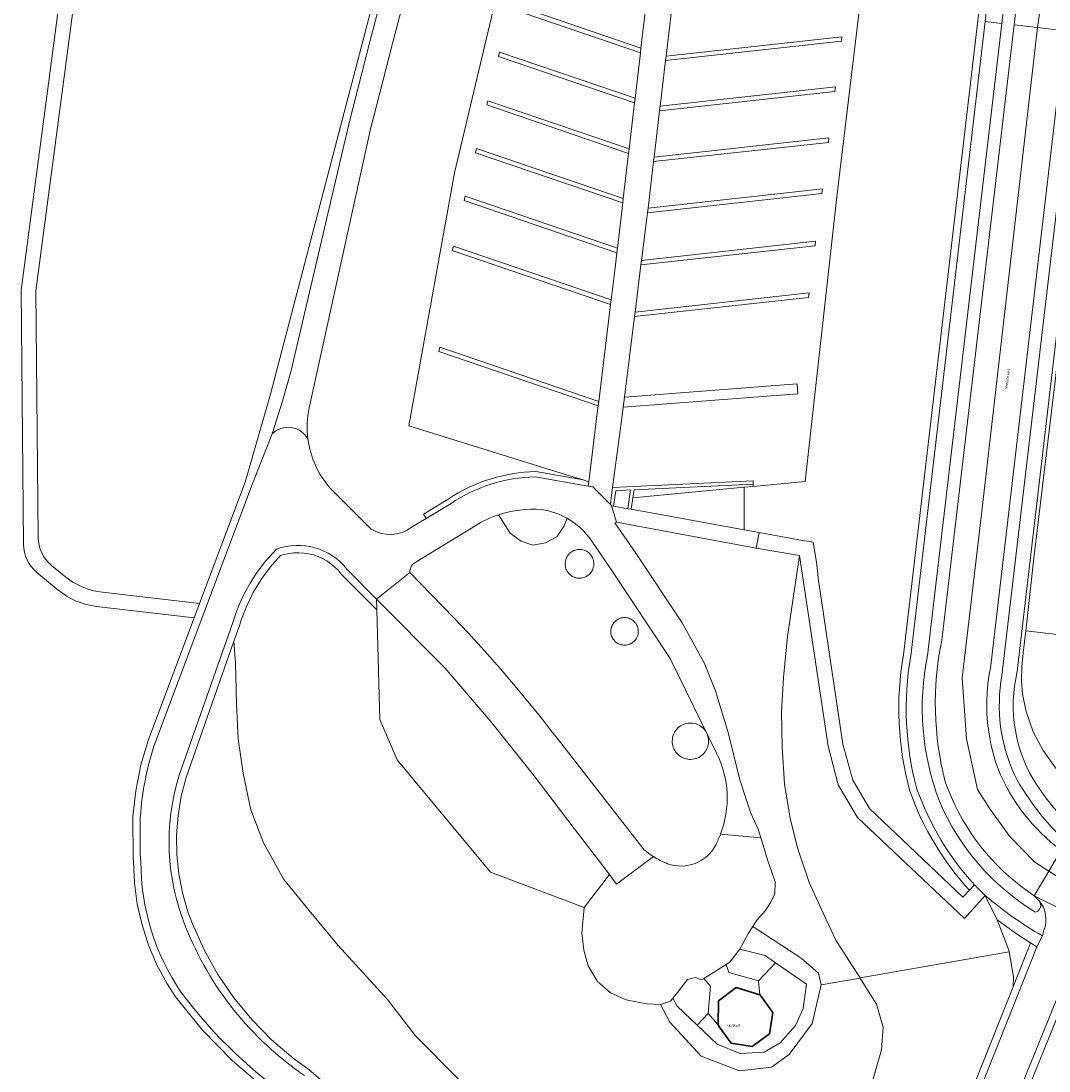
# Model space of a CAD drawing. Header units: metres. Extents: x 197700 to 204338, y 317132 to 325229.
# Tile 472 of 656: x 201984 to 202123, y 319051 to 319194. Entities that reach past the tile are written whole.
import ezdxf
from ezdxf.enums import TextEntityAlignment as Align

# ---------------------------------------------------------------- set-up
doc = ezdxf.new("R2010")
doc.units = ezdxf.units.M
for name, color, linetype, lineweight in [('B-WE-GR-BEPLANTING_CULTUUR_BOSPLANTSOEN-GV', 90, 'Continuous', 18), ('B-WE-GR-BEPLANTING_CULTUUR_HEESTERS-GV', 90, 'Continuous', 18), ('B-WE-GR-BEPLANTING_CULTUUR_VASTE PLANTENVAK-GV', 90, 'Continuous', 18), ('B-WE-GR-BOS_LOOF-GV', 40, 'Continuous', 13), ('B-WE-IE-TERREINAFSCHEIDING_KUNSTMATIG_HEKWERK-G', 20, 'IE-TERREINAFSCHEIDING-KUNSTMATIG', 18), ('B-WE-OG-BEBOUWING-GV', 7, 'Continuous', 35), ('B-WE-OG-BEBOUWING-T18', 10, 'Continuous', 18), ('B-WE-OG-TERREIN_CULTUURSCHEIDING-GV', 7, 'Continuous', 18), ('B-WE-OG-TERREIN_ERF-GV', 7, 'Continuous', 18), ('B-WE-OG-TOPOGRAFIE-T18', 10, 'Continuous', 18), ('B-WE-VH-ONVERHARD-GV', 252, 'Continuous', 18), ('B-WE-VH-VERHARDING_ASFALT-GV', 252, 'Continuous', 18), ('B-WE-VH-VERHARDING_FUNDERING_ZAND-GV', 7, 'Continuous', 18), ('B-WE-VH-VERHARDING_GESLOTEN-GV', 252, 'Continuous', 18), ('B-WE-VH-VERHARDING_HALFVERHARDING_GRIND-GV', 252, 'Continuous', 18), ('B-WE-VH-VERHARDING_OPEN-GV', 252, 'Continuous', 18), ('B-WE-VH-VERHARDING_TEGEL-GV', 252, 'Continuous', 18)]:
    doc.layers.add(name, color=color, linetype=linetype, lineweight=lineweight)
doc.styles.add('NLCS-ISO-M200-T18', font='NLCS-ISO.ttf', dxfattribs={"height": 0.36})
doc.linetypes.add('IE-TERREINAFSCHEIDING-KUNSTMATIG', pattern='A,4,[82,NLCS.SHX,S=0.75,R=90,X=0,Y=0],4,-2', length=10)

msp = doc.modelspace()

# ---------------------------------------------------------------- linework, layer by layer
at = {"layer": 'B-WE-GR-BEPLANTING_CULTUUR_BOSPLANTSOEN-GV'}
msp.add_lwpolyline([(202117.847, 319067.324), (202117.813, 319067.519), (202116.215, 319071.624), (202114.618, 319074.954), (202111.791, 319071.835), (202097.304, 319085.549), (202094.664, 319089.945), (202093.308, 319095.2), (202089.398, 319121.106), (202087.79, 319110.089), (202087.233, 319104.543), (202086.96, 319099.804), (202087.087, 319095.057), (202087.364, 319090.104), (202088.157, 319085.402), (202089.202, 319081.269), (202090.744, 319076.712), (202092.698, 319072.382), (202094.347, 319068.875), (202096.503, 319065.506), (202097.628, 319063.754)], close=True, dxfattribs=at)
at = {"layer": 'B-WE-GR-BEPLANTING_CULTUUR_HEESTERS-GV'}
for points in [[(202040.632, 319149.359), (202040.492, 319148.772), (202062.101, 319141.394), (202062.176, 319142.004)], [(202065.658, 319142.592), (202065.485, 319141.22), (202089.192, 319143.026), (202089.089, 319144.377)], [(202063.761, 319127.984), (202063.902, 319127.841), (202064.196, 319127.788), (202064.494, 319129.882), (202066.505, 319129.978), (202066.132, 319127.438), (202066.583, 319127.356), (202066.811, 319128.911), (202066.971, 319130), (202083.136, 319130.771), (202083.136, 319131.233), (202064.067, 319130.325), (202063.88, 319128.892)], [(202061.526, 319119.955), (202061.518, 319120.129), (202061.495, 319120.302), (202061.456, 319120.472), (202061.402, 319120.638), (202061.334, 319120.798), (202061.252, 319120.952), (202061.156, 319121.097), (202061.048, 319121.234), (202060.927, 319121.36), (202060.796, 319121.475), (202060.656, 319121.578), (202060.506, 319121.668), (202060.35, 319121.744), (202060.187, 319121.806), (202060.019, 319121.854), (202059.847, 319121.885), (202059.674, 319121.902), (202059.5, 319121.903), (202059.326, 319121.888), (202059.154, 319121.858), (202058.986, 319121.813), (202058.822, 319121.753), (202058.665, 319121.678), (202058.514, 319121.59), (202058.373, 319121.488), (202058.24, 319121.375), (202058.119, 319121.25), (202058.009, 319121.114), (202057.912, 319120.97), (202057.828, 319120.817), (202057.758, 319120.657), (202057.702, 319120.492), (202057.662, 319120.323), (202057.636, 319120.15), (202057.627, 319119.976), (202057.633, 319119.802), (202057.654, 319119.629), (202057.691, 319119.458), (202057.743, 319119.292), (202057.809, 319119.131), (202057.89, 319118.976), (202057.984, 319118.83), (202058.091, 319118.692), (202058.21, 319118.564), (202058.34, 319118.448), (202058.479, 319118.343), (202058.628, 319118.252), (202058.783, 319118.174), (202058.946, 319118.11), (202059.113, 319118.061), (202059.284, 319118.027), (202059.457, 319118.009), (202059.632, 319118.006), (202059.806, 319118.019), (202059.978, 319118.047), (202060.146, 319118.091), (202060.311, 319118.149), (202060.469, 319118.222), (202060.62, 319118.309), (202060.763, 319118.408), (202060.897, 319118.521), (202061.019, 319118.644), (202061.131, 319118.778), (202061.23, 319118.922), (202061.315, 319119.074), (202061.387, 319119.233), (202061.444, 319119.397), (202061.487, 319119.567), (202061.514, 319119.739), (202061.525, 319119.913)], [(202067.552, 319110.789), (202067.545, 319110.956), (202067.523, 319111.121), (202067.485, 319111.284), (202067.434, 319111.443), (202067.369, 319111.597), (202067.29, 319111.744), (202067.198, 319111.884), (202067.094, 319112.015), (202066.979, 319112.136), (202066.853, 319112.246), (202066.719, 319112.345), (202066.576, 319112.431), (202066.425, 319112.504), (202066.269, 319112.563), (202066.108, 319112.608), (202065.944, 319112.639), (202065.778, 319112.655), (202065.611, 319112.656), (202065.444, 319112.642), (202065.28, 319112.613), (202065.118, 319112.569), (202064.962, 319112.512), (202064.811, 319112.44), (202064.667, 319112.356), (202064.531, 319112.259), (202064.404, 319112.15), (202064.288, 319112.03), (202064.182, 319111.9), (202064.089, 319111.762), (202064.009, 319111.615), (202063.942, 319111.462), (202063.888, 319111.304), (202063.85, 319111.141), (202063.825, 319110.976), (202063.816, 319110.809), (202063.822, 319110.642), (202063.842, 319110.477), (202063.878, 319110.313), (202063.927, 319110.154), (202063.991, 319109.999), (202064.068, 319109.851), (202064.159, 319109.711), (202064.261, 319109.579), (202064.375, 319109.456), (202064.499, 319109.345), (202064.633, 319109.245), (202064.775, 319109.157), (202064.925, 319109.082), (202065.08, 319109.021), (202065.24, 319108.974), (202065.404, 319108.942), (202065.57, 319108.924), (202065.737, 319108.922), (202065.904, 319108.934), (202066.069, 319108.961), (202066.231, 319109.003), (202066.388, 319109.059), (202066.54, 319109.128), (202066.685, 319109.211), (202066.822, 319109.307), (202066.949, 319109.415), (202067.067, 319109.533), (202067.174, 319109.662), (202067.269, 319109.799), (202067.351, 319109.945), (202067.419, 319110.097), (202067.474, 319110.255), (202067.515, 319110.417), (202067.541, 319110.582), (202067.552, 319110.749)], [(202077.09, 319095.885), (202077.08, 319096.105), (202077.051, 319096.324), (202077.002, 319096.539), (202076.934, 319096.749), (202076.847, 319096.952), (202076.743, 319097.147), (202076.622, 319097.331), (202076.485, 319097.504), (202076.333, 319097.664), (202076.167, 319097.809), (202075.989, 319097.94), (202075.8, 319098.053), (202075.602, 319098.15), (202075.395, 319098.228), (202075.183, 319098.288), (202074.966, 319098.328), (202074.746, 319098.349), (202074.526, 319098.351), (202074.306, 319098.332), (202074.089, 319098.294), (202073.876, 319098.237), (202073.668, 319098.16), (202073.469, 319098.066), (202073.279, 319097.954), (202073.099, 319097.826), (202072.932, 319097.682), (202072.778, 319097.524), (202072.639, 319097.353), (202072.516, 319097.17), (202072.41, 319096.976), (202072.321, 319096.774), (202072.251, 319096.565), (202072.2, 319096.35), (202072.168, 319096.132), (202072.156, 319095.912), (202072.163, 319095.691), (202072.19, 319095.472), (202072.237, 319095.257), (202072.302, 319095.046), (202072.387, 319094.842), (202072.489, 319094.647), (202072.608, 319094.461), (202072.743, 319094.287), (202072.894, 319094.125), (202073.058, 319093.978), (202073.234, 319093.845), (202073.422, 319093.73), (202073.619, 319093.631), (202073.825, 319093.55), (202074.037, 319093.488), (202074.253, 319093.446), (202074.472, 319093.422), (202074.693, 319093.419), (202074.913, 319093.435), (202075.131, 319093.471), (202075.344, 319093.526), (202075.552, 319093.6), (202075.753, 319093.692), (202075.944, 319093.801), (202076.125, 319093.928), (202076.294, 319094.07), (202076.449, 319094.226), (202076.59, 319094.396), (202076.715, 319094.578), (202076.824, 319094.77), (202076.915, 319094.971), (202076.987, 319095.179), (202077.041, 319095.394), (202077.075, 319095.611), (202077.09, 319095.832)], [(202084.639, 319053.669), (202086.797, 319054.935), (202088.881, 319057.317), (202089.923, 319059.625), (202090.369, 319062.901), (202086.145, 319065.83), (202083.858, 319063.355), (202084.026, 319061.45), (202084.254, 319061.218), (202085.801, 319059.055), (202085.339, 319056.187), (202083.008, 319054.48), (202080.139, 319054.915), (202078.545, 319057.104), (202078.402, 319057.396), (202077.023, 319058.918), (202075.523, 319057.355), (202078.239, 319054.786), (202081.365, 319053.52)]]:
    msp.add_lwpolyline(points, close=True, dxfattribs=at)
for points in [[(202053.646, 319132.461, 0.141665), (202041.76, 319128.747)], [(202042.146, 319128.163, -0.1405148), (202053.565, 319131.759)], [(202054.462, 319127.309, 0.1016626), (202048.584, 319126.605)], [(202057.88, 319126.137, 0.0915374), (202054.462, 319127.309)]]:
    msp.add_lwpolyline(points, format="xyb", dxfattribs=at)
for points in [[(202060.757, 319130.507), (202060.83, 319131.099), (202060.052, 319131.34), (202053.646, 319132.461)], [(202053.565, 319131.759), (202060.757, 319130.507)], [(202041.76, 319128.747), (202038.413, 319126.71), (202038.762, 319126.103), (202042.146, 319128.163)], [(202048.584, 319126.605), (202049.222, 319125.618), (202050.191, 319124.128), (202051.681, 319123.01), (202053.245, 319122.489), (202054.958, 319122.787), (202056.522, 319123.606), (202057.491, 319125.097), (202057.88, 319126.137)]]:
    msp.add_lwpolyline(points, dxfattribs=at)
at = {"layer": 'B-WE-GR-BEPLANTING_CULTUUR_VASTE PLANTENVAK-GV'}
for points in [[(202079.488, 319065.596), (202079.819, 319064.495), (202083.858, 319063.355), (202086.145, 319065.83), (202084.748, 319066.797), (202081.332, 319067.665), (202079.943, 319065.879)], [(202077.333, 319062.648), (202076.452, 319063.706), (202076.122, 319063.501), (202075.289, 319063.824), (202074.243, 319063.559), (202072.88, 319061.767), (202072.242, 319061.008), (202072.807, 319059.923), (202075.523, 319057.355), (202077.023, 319058.918)]]:
    msp.add_lwpolyline(points, close=True, dxfattribs=at)
at = {"layer": 'B-WE-GR-BOS_LOOF-GV'}
for points in [[(201994.889, 319116.089), (202008.026, 319114.552), (202014.22, 319131.024), (202017.655, 319142.955), (202034.363, 319206.823), (202035.93, 319216.915), (202037.033, 319228.697), (202035.929, 319237.998), (202032.563, 319246.754), (202032.617, 319246.877), (202028.319, 319256.8), (202026.576, 319267.728), (202026.575, 319277.99), (202027.214, 319289.092), (202033.72, 319326.141), (202033.544, 319343.785), (202032.557, 319354.924), (202032.092, 319369.842), (202032.142, 319375.073), (202032.409, 319384.064)], [(202036.397, 319383.79), (202036.385, 319383.34), (202036.198, 319370.539), (202036.162, 319368.114), (202036.855, 319353.083), (202037.763, 319343.601), (202037.904, 319335.581), (202037.893, 319325.92), (202035.802, 319314.095), (202033.214, 319299.272), (202031.402, 319288.181), (202030.706, 319277.72), (202030.665, 319267.954), (202032.191, 319258.14), (202036.458, 319248.357), (202039.888, 319238.91), (202041.094, 319228.741), (202039.891, 319216.201), (202038.243, 319205.9), (202034.233, 319190.741), (202031.188, 319178.776), (202022.891, 319141.125)], [(202100.479, 319219.88), (202094.486, 319169.739), (202090.185, 319131.114), (202083.136, 319130.449), (202081.924, 319130.335), (202081.924, 319124.583), (202083.929, 319124.221), (202089.105, 319123.268), (202089.311, 319123.232), (202091.272, 319122.893), (202091.787, 319119.885), (202091.954, 319118.014), (202095.299, 319095.488), (202096.675, 319090.588), (202098.92, 319086.737), (202111.576, 319074.703), (202112.475, 319075.669)], [(202053.646, 319132.461), (202060.052, 319131.34), (202057.812, 319132.035), (202036.409, 319138.671), (202042.636, 319173.005), (202053.08, 319217.026)], [(201984.141, 319122.601), (201983.815, 319157.104), (201990.515, 319207.731)], [(201992.515, 319207.594), (201985.816, 319156.982), (201986.133, 319123.55)], [(202103.518, 319107.626), (202113.62, 319193.67), (202115.11, 319206.363)], [(202025.803, 319130.193), (202031.302, 319124.668)], [(202036.806, 319124.912), (202038.762, 319126.103), (202038.413, 319126.71), (202041.76, 319128.747)], [(202098.986, 319048.66), (202100.524, 319053.991), (202100.778, 319057.08), (202099.846, 319060.201), (202098.009, 319063.16), (202097.629, 319063.752), (202092.358, 319062.823), (202091.136, 319057.558), (202088.006, 319053.383), (202085.622, 319051.669), (202081.3, 319051.147), (202076.085, 319053.16), (202071.838, 319057.781), (202070.556, 319060.164), (202068.695, 319060.229), (202065.924, 319060.799), (202063.784, 319061.734), (202062.007, 319063.274), (202060.743, 319065.385), (202060.16, 319067.509), (202059.91, 319069.884), (202060.226, 319073.315), (202047.507, 319078.114), (202034.848, 319093.34), (202032.469, 319098.823), (202032.094, 319113.718), (202027.265, 319118.574), (202026.834, 319119.082), (202026.359, 319119.549), (202025.844, 319119.972), (202025.293, 319120.347), (202024.711, 319120.671), (202024.103, 319120.942), (202023.473, 319121.158), (202022.826, 319121.316), (202022.167, 319121.417), (202021.502, 319121.457), (202020.836, 319121.439), (202020.175, 319121.361), (202019.523, 319121.224), (202019.016, 319121.074), (202017.635, 319119.511), (202016.399, 319117.83), (202015.318, 319116.046), (202014.401, 319114.172), (202013.655, 319112.224), (202013.484, 319111.688), (202012.703, 319109.457), (202012.909, 319106.48), (202013.065, 319100.941), (202013.276, 319096.229), (202013.957, 319091.53), (202015.013, 319086.573), (202016.689, 319082.104), (202019.474, 319077.111), (202022.909, 319072.934), (202026.826, 319068.143), (202033.536, 319060.832), (202037.333, 319055.906), (202043.273, 319049.928)], [(201987.949, 319119.742), (201989.685, 319118.309)], [(201988.866, 319116.391), (201985.958, 319118.792)], [(202016.881, 319048.774), (202012.477, 319052.543), (202008.424, 319056.692), (202004.751, 319061.198), (202003.627, 319062.961), (202002.259, 319065.518), (202001.123, 319068.192), (202000.23, 319070.958), (201999.588, 319073.793), (201999.201, 319076.673), (201999.076, 319079.516), (201999.04, 319079.996), (201999.006, 319085.646), (201999.382, 319089.135), (202000.085, 319092.677), (202001.1, 319096.134), (202007.301, 319112.623), (201994.071, 319114.171)], [(202043.273, 319049.928), (202037.333, 319055.906), (202033.536, 319060.832), (202026.826, 319068.143), (202022.909, 319072.934), (202019.474, 319077.111), (202016.689, 319082.104), (202015.013, 319086.573), (202013.957, 319091.53), (202013.276, 319096.229), (202013.065, 319100.941), (202012.909, 319106.48), (202012.703, 319109.457), (202006.231, 319090.976), (202005.561, 319088.413), (202005.123, 319085.804), (202004.918, 319083.168), (202004.951, 319080.523), (202005.221, 319077.891), (202005.724, 319075.295), (202006.459, 319072.747), (202007.072, 319071.094), (202008.641, 319067.583), (202010.511, 319064.235), (202012.673, 319061.069), (202015.108, 319058.108), (202017.799, 319055.377), (202020.728, 319052.892), (202022.904, 319051.311), (202035.649, 319040.372)], [(202105.336, 319029.805), (202118.384, 319062.54), (202118.431, 319063.924), (202117.847, 319067.324), (202097.628, 319063.754), (202097.629, 319063.752), (202098.009, 319063.16), (202099.846, 319060.201), (202100.778, 319057.08), (202100.524, 319053.991), (202098.986, 319048.66)]]:
    msp.add_lwpolyline(points, dxfattribs=at)
for points in [[(202022.891, 319141.125, 0.0850564), (202022.731, 319136.895)], [(202022.731, 319136.895, 0.1501747), (202025.803, 319130.193)], [(202041.76, 319128.747, -0.141665), (202053.646, 319132.461)], [(202031.302, 319124.668, 0.30813), (202036.806, 319124.912)], [(201985.958, 319118.792, -0.2211827), (201984.141, 319122.601)], [(201986.133, 319123.55, 0.2213643), (201987.949, 319119.742)], [(201989.685, 319118.309, 0.1444488), (201994.889, 319116.089)], [(201994.071, 319114.171, -0.144356), (201988.866, 319116.391)], [(202104.386, 319089.112, -0.1097667), (202103.518, 319107.626)], [(202112.475, 319075.669, -0.1004572), (202104.386, 319089.112)]]:
    msp.add_lwpolyline(points, format="xyb", dxfattribs=at)
msp.add_lwpolyline([(202092.358, 319062.823), (202097.629, 319063.752), (202097.628, 319063.754), (202096.503, 319065.506), (202094.347, 319068.875), (202092.698, 319072.382), (202090.744, 319076.712), (202089.202, 319081.269), (202088.157, 319085.402), (202087.364, 319090.104), (202087.087, 319095.057), (202086.96, 319099.804), (202087.233, 319104.543), (202087.79, 319110.089), (202089.398, 319121.106), (202083.545, 319122.098), (202064.604, 319125.608), (202064.384, 319125.534), (202067.203, 319121.408), (202073.512, 319111.926), (202076.497, 319106.526), (202078.004, 319102.733), (202079.721, 319097.075), (202081.328, 319090.628), (202082.144, 319088.145), (202082.823, 319086.122), (202083.813, 319083.951), (202084.164, 319082.784), (202084.513, 319081.621), (202085.095, 319079.779), (202085.665, 319078.133), (202086.134, 319076.798), (202086.055, 319075.186), (202085.537, 319074.059), (202084.759, 319072.866), (202083.65, 319071.604), (202083.079, 319070.728), (202089.623, 319066.463), (202092.005, 319064.426)], close=True, dxfattribs=at)
at = {"layer": 'B-WE-IE-TERREINAFSCHEIDING_KUNSTMATIG_HEKWERK-G'}
for points in [[(202090.185, 319131.114), (202094.486, 319169.739), (202100.479, 319219.88)], [(202053.08, 319217.026), (202042.636, 319173.005), (202036.409, 319138.671), (202057.812, 319132.035)], [(202120.099, 319110.852), (202121.213, 319120.733), (202124.14, 319145.127), (202128.946, 319186.509), (202128.959, 319186.642)], [(202057.812, 319132.035), (202060.052, 319131.34)], [(202060.052, 319131.34), (202060.83, 319131.099)], [(202083.136, 319130.449), (202090.185, 319131.114)], [(202066.811, 319128.911), (202081.924, 319130.335)], [(202081.924, 319130.335), (202083.136, 319130.449)], [(202141.324, 319081.257), (202135.836, 319083.371), (202131.534, 319085.547), (202128.541, 319087.714), (202126.191, 319089.847), (202124.133, 319092.283), (202122.464, 319094.618), (202121.123, 319097.159), (202120.156, 319099.9), (202119.651, 319102.28), (202119.534, 319104.096), (202119.56, 319105.962), (202119.762, 319107.866), (202120.099, 319110.852)], [(202134.477, 319109.594), (202128.971, 319109.8), (202120.099, 319110.852)]]:
    msp.add_lwpolyline(points, dxfattribs=at)
at = {"layer": 'B-WE-OG-BEBOUWING-GV'}
msp.add_lwpolyline([(202084.026, 319061.45), (202080.847, 319062.463), (202078.438, 319060.659), (202078.402, 319057.396), (202078.545, 319057.104), (202080.139, 319054.915), (202083.008, 319054.48), (202085.339, 319056.187), (202085.801, 319059.055), (202084.254, 319061.218)], close=True, dxfattribs=at)
at = {"layer": 'B-WE-OG-TERREIN_CULTUURSCHEIDING-GV'}
for points in [[(202074.251, 319213.903), (202071.696, 319191.916), (202071.332, 319188.858), (202095.175, 319191.487), (202095.097, 319190.875), (202071.259, 319188.246), (202070.521, 319182.049), (202094.3, 319184.672), (202094.221, 319184.06), (202070.448, 319181.438), (202069.699, 319175.143), (202093.412, 319177.758), (202093.333, 319177.146), (202069.626, 319174.532), (202068.874, 319168.213), (202092.521, 319170.821), (202092.442, 319170.209), (202068.801, 319167.602), (202068.71, 319166.84), (202067.99, 319161.117), (202091.609, 319163.722), (202091.53, 319163.11), (202067.913, 319160.506), (202067.11, 319154.124), (202090.71, 319156.726), (202090.632, 319156.114), (202067.032, 319153.511), (202065.658, 319142.592), (202089.089, 319144.377), (202089.192, 319143.026), (202065.485, 319141.22), (202065.297, 319139.723), (202064.067, 319130.325), (202083.136, 319131.233), (202083.136, 319130.771), (202083.136, 319130.449), (202090.185, 319131.114), (202094.486, 319169.739), (202100.479, 319219.88)], [(202053.08, 319217.026), (202042.636, 319173.005), (202036.409, 319138.671), (202057.812, 319132.035), (202060.052, 319131.34), (202060.83, 319131.099), (202061.846, 319139.312), (202062.101, 319141.394), (202040.492, 319148.772), (202040.632, 319149.359), (202062.176, 319142.004), (202063.787, 319155.152), (202042.322, 319162.48), (202042.462, 319163.067), (202063.862, 319155.761), (202064.396, 319160.122), (202064.638, 319162.168), (202043.931, 319169.238), (202044.07, 319169.824), (202064.71, 319162.778), (202065.437, 319168.931), (202045.479, 319175.745), (202045.619, 319176.332), (202065.509, 319169.54), (202066.231, 319175.656), (202047.019, 319182.216), (202047.159, 319182.802), (202066.303, 319176.266), (202067.041, 319182.512), (202048.589, 319188.812), (202048.729, 319189.399), (202067.113, 319183.122), (202067.845, 319189.316), (202049.965, 319195.42)], [(202050.084, 319196.013), (202067.917, 319189.926), (202068.187, 319192.21), (202070.9, 319214.314)], [(202034.363, 319206.823), (202017.655, 319142.955), (202014.22, 319131.024), (202008.026, 319114.552), (202007.301, 319112.623), (202001.1, 319096.134), (202000.085, 319092.677), (201999.382, 319089.135), (201999.006, 319085.646), (201999.04, 319079.996), (201999.076, 319079.516), (201999.201, 319076.673), (201999.588, 319073.793), (202000.23, 319070.958), (202001.123, 319068.192), (202002.259, 319065.518), (202003.627, 319062.961), (202004.751, 319061.198), (202008.424, 319056.692), (202012.477, 319052.543), (202016.881, 319048.774)], [(202002.049, 319095.817), (202015.172, 319130.715), (202017.883, 319137.591), (202017.93, 319137.711), (202019.287, 319142.041), (202020.444, 319146.184), (202028.304, 319179.607), (202031.33, 319191.495), (202035.305, 319206.522)], [(202115.11, 319206.363), (202113.62, 319193.67), (202103.518, 319107.626)], [(202104.508, 319107.482), (202114.613, 319193.553), (202116.1, 319206.22)], [(202118.108, 319204.019), (202116.848, 319193.29), (202106.773, 319107.532)], [(202108.71, 319109.614), (202118.537, 319193.092), (202119.81, 319203.906)], [(202129.053, 319191.857), (202118.959, 319105.371)], [(202124.133, 319092.283), (202122.464, 319094.618), (202121.123, 319097.159), (202120.156, 319099.9), (202119.651, 319102.28), (202119.534, 319104.096), (202119.56, 319105.962), (202119.762, 319107.866), (202120.099, 319110.852), (202121.213, 319120.733), (202124.14, 319145.127)], [(202057.88, 319126.137), (202057.491, 319125.097), (202056.522, 319123.606), (202054.958, 319122.787), (202053.245, 319122.489), (202051.681, 319123.01), (202050.191, 319124.128), (202049.222, 319125.618), (202048.584, 319126.605)], [(202045.49, 319125.157), (202037.492, 319120.267)], [(202078.176, 319094.276), (202071.854, 319107.115), (202064.067, 319118.9), (202061.247, 319123.028)], [(202035.649, 319040.372), (202022.904, 319051.311), (202020.728, 319052.892), (202017.799, 319055.377), (202015.108, 319058.108), (202012.673, 319061.069), (202010.511, 319064.235), (202008.641, 319067.583), (202007.072, 319071.094), (202006.459, 319072.747), (202005.724, 319075.295), (202005.221, 319077.891), (202004.951, 319080.523), (202004.918, 319083.168), (202005.123, 319085.804), (202005.561, 319088.413), (202006.231, 319090.976), (202012.703, 319109.457), (202013.484, 319111.688), (202013.655, 319112.224), (202014.401, 319114.172), (202015.318, 319116.046), (202016.399, 319117.83), (202017.635, 319119.511), (202019.016, 319121.074), (202019.523, 319121.224), (202020.175, 319121.361), (202020.836, 319121.439), (202021.502, 319121.457), (202022.167, 319121.417), (202022.826, 319121.316), (202023.473, 319121.158), (202024.103, 319120.942), (202024.711, 319120.671), (202025.293, 319120.347), (202025.844, 319119.972), (202026.359, 319119.549), (202026.834, 319119.082), (202027.265, 319118.574), (202032.094, 319113.718)], [(202032.094, 319113.718), (202032.057, 319115.173), (202028.017, 319119.236)], [(202036.555, 319118.769), (202042.571, 319112.59)], [(202012.528, 319111.981), (202005.274, 319091.268)], [(202056.523, 319096.281), (202068.318, 319081.211)], [(202000.074, 319079.576), (202000, 319080.551), (202000, 319085.539)], [(202112.475, 319075.669), (202113.158, 319076.403)], [(202121.938, 319074.239), (202121.269, 319074.908), (202119.611, 319076.089)], [(202121.432, 319072.706), (202121.753, 319072.83), (202121.993, 319073.077)], [(202106.262, 319029.428), (202117.863, 319058.533), (202119.816, 319063.434), (202121.618, 319067.99), (202120.76, 319068.54), (202120.462, 319067.786), (202118.887, 319063.803), (202118.384, 319062.54), (202105.336, 319029.805)], [(202086.588, 318992.195), (202110.406, 319022.118), (202113.602, 319029.655), (202131.673, 319063.241), (202127.167, 319065.296), (202113.048, 319030.541), (202112.956, 319030.272), (202111.653, 319027.003), (202110.063, 319023.865), (202108.199, 319020.88), (202106.076, 319018.074), (202103.711, 319015.469), (202101.123, 319013.086), (202098.332, 319010.943), (202096.792, 319010.059), (202094.582, 319009.031), (202094.236, 319005.915), (202093, 319002.036), (202091.528, 318999.09), (202088.257, 318995.59), (202086.532, 318994.472)], [(202127.167, 319065.296), (202126.257, 319065.711), (202112.101, 319030.862)], [(202113.048, 319030.541), (202127.167, 319065.296)]]:
    msp.add_lwpolyline(points, dxfattribs=at)
for points in [[(202050.084, 319196.013), (202049.965, 319195.42), (202067.845, 319189.316), (202067.917, 319189.926)], [(202095.175, 319191.487), (202071.332, 319188.858), (202071.259, 319188.246), (202095.097, 319190.875)], [(202067.113, 319183.122), (202048.729, 319189.399), (202048.589, 319188.812), (202067.041, 319182.512)], [(202070.521, 319182.049), (202070.448, 319181.438), (202094.221, 319184.06), (202094.3, 319184.672)], [(202066.231, 319175.656), (202066.303, 319176.266), (202047.159, 319182.802), (202047.019, 319182.216)], [(202093.412, 319177.758), (202069.699, 319175.143), (202069.626, 319174.532), (202093.333, 319177.146)], [(202065.509, 319169.54), (202045.619, 319176.332), (202045.479, 319175.745), (202065.437, 319168.931)], [(202068.801, 319167.602), (202092.442, 319170.209), (202092.521, 319170.821), (202068.874, 319168.213)], [(202064.638, 319162.168), (202064.71, 319162.778), (202044.07, 319169.824), (202043.931, 319169.238)], [(202067.913, 319160.506), (202091.53, 319163.11), (202091.609, 319163.722), (202067.99, 319161.117)], [(202042.462, 319163.067), (202042.322, 319162.48), (202063.787, 319155.152), (202063.862, 319155.761)], [(202067.032, 319153.511), (202090.632, 319156.114), (202090.71, 319156.726), (202067.11, 319154.124)], [(202083.136, 319130.771), (202066.971, 319130), (202066.811, 319128.911), (202081.924, 319130.335), (202083.136, 319130.449)], [(202066.811, 319128.911), (202066.583, 319127.356), (202081.924, 319124.583), (202081.924, 319130.335)], [(202061.526, 319119.955), (202061.525, 319119.913), (202061.514, 319119.739), (202061.487, 319119.567), (202061.444, 319119.397), (202061.387, 319119.233), (202061.315, 319119.074), (202061.23, 319118.922), (202061.131, 319118.778), (202061.019, 319118.644), (202060.897, 319118.521), (202060.763, 319118.408), (202060.62, 319118.309), (202060.469, 319118.222), (202060.311, 319118.149), (202060.146, 319118.091), (202059.978, 319118.047), (202059.806, 319118.019), (202059.632, 319118.006), (202059.457, 319118.009), (202059.284, 319118.027), (202059.113, 319118.061), (202058.946, 319118.11), (202058.783, 319118.174), (202058.628, 319118.252), (202058.479, 319118.343), (202058.34, 319118.448), (202058.21, 319118.564), (202058.091, 319118.692), (202057.984, 319118.83), (202057.89, 319118.976), (202057.809, 319119.131), (202057.743, 319119.292), (202057.691, 319119.458), (202057.654, 319119.629), (202057.633, 319119.802), (202057.627, 319119.976), (202057.636, 319120.15), (202057.662, 319120.323), (202057.702, 319120.492), (202057.758, 319120.657), (202057.828, 319120.817), (202057.912, 319120.97), (202058.009, 319121.114), (202058.119, 319121.25), (202058.24, 319121.375), (202058.373, 319121.488), (202058.514, 319121.59), (202058.665, 319121.678), (202058.822, 319121.753), (202058.986, 319121.813), (202059.154, 319121.858), (202059.326, 319121.888), (202059.5, 319121.903), (202059.674, 319121.902), (202059.847, 319121.885), (202060.019, 319121.854), (202060.187, 319121.806), (202060.35, 319121.744), (202060.506, 319121.668), (202060.656, 319121.578), (202060.796, 319121.475), (202060.927, 319121.36), (202061.048, 319121.234), (202061.156, 319121.097), (202061.252, 319120.952), (202061.334, 319120.798), (202061.402, 319120.638), (202061.456, 319120.472), (202061.495, 319120.302), (202061.518, 319120.129)], [(202032.057, 319115.173), (202032.094, 319113.718), (202032.469, 319098.823), (202034.848, 319093.34), (202047.507, 319078.114), (202060.226, 319073.315), (202063.623, 319077.792), (202058.863, 319084.055), (202053.429, 319091.206), (202047.495, 319098.622), (202041.329, 319105.848)], [(202067.552, 319110.789), (202067.552, 319110.749), (202067.541, 319110.582), (202067.515, 319110.417), (202067.474, 319110.255), (202067.419, 319110.097), (202067.351, 319109.945), (202067.269, 319109.799), (202067.174, 319109.662), (202067.067, 319109.533), (202066.949, 319109.415), (202066.822, 319109.307), (202066.685, 319109.211), (202066.54, 319109.128), (202066.388, 319109.059), (202066.231, 319109.003), (202066.069, 319108.961), (202065.904, 319108.934), (202065.737, 319108.922), (202065.57, 319108.924), (202065.404, 319108.942), (202065.24, 319108.974), (202065.08, 319109.021), (202064.925, 319109.082), (202064.775, 319109.157), (202064.633, 319109.245), (202064.499, 319109.345), (202064.375, 319109.456), (202064.261, 319109.579), (202064.159, 319109.711), (202064.068, 319109.851), (202063.991, 319109.999), (202063.927, 319110.154), (202063.878, 319110.313), (202063.842, 319110.477), (202063.822, 319110.642), (202063.816, 319110.809), (202063.825, 319110.976), (202063.85, 319111.141), (202063.888, 319111.304), (202063.942, 319111.462), (202064.009, 319111.615), (202064.089, 319111.762), (202064.182, 319111.9), (202064.288, 319112.03), (202064.404, 319112.15), (202064.531, 319112.259), (202064.667, 319112.356), (202064.811, 319112.44), (202064.962, 319112.512), (202065.118, 319112.569), (202065.28, 319112.613), (202065.444, 319112.642), (202065.611, 319112.656), (202065.778, 319112.655), (202065.944, 319112.639), (202066.108, 319112.608), (202066.269, 319112.563), (202066.425, 319112.504), (202066.576, 319112.431), (202066.719, 319112.345), (202066.853, 319112.246), (202066.979, 319112.136), (202067.094, 319112.015), (202067.198, 319111.884), (202067.29, 319111.744), (202067.369, 319111.597), (202067.434, 319111.443), (202067.485, 319111.284), (202067.523, 319111.121), (202067.545, 319110.956)], [(202077.09, 319095.885), (202077.09, 319095.832), (202077.075, 319095.611), (202077.041, 319095.394), (202076.987, 319095.179), (202076.915, 319094.971), (202076.824, 319094.77), (202076.715, 319094.578), (202076.59, 319094.396), (202076.449, 319094.226), (202076.294, 319094.07), (202076.125, 319093.928), (202075.944, 319093.801), (202075.753, 319093.692), (202075.552, 319093.6), (202075.344, 319093.526), (202075.131, 319093.471), (202074.913, 319093.435), (202074.693, 319093.419), (202074.472, 319093.422), (202074.253, 319093.446), (202074.037, 319093.488), (202073.825, 319093.55), (202073.619, 319093.631), (202073.422, 319093.73), (202073.234, 319093.845), (202073.058, 319093.978), (202072.894, 319094.125), (202072.743, 319094.287), (202072.608, 319094.461), (202072.489, 319094.647), (202072.387, 319094.842), (202072.302, 319095.046), (202072.237, 319095.257), (202072.19, 319095.472), (202072.163, 319095.691), (202072.156, 319095.912), (202072.168, 319096.132), (202072.2, 319096.35), (202072.251, 319096.565), (202072.321, 319096.774), (202072.41, 319096.976), (202072.516, 319097.17), (202072.639, 319097.353), (202072.778, 319097.524), (202072.932, 319097.682), (202073.099, 319097.826), (202073.279, 319097.954), (202073.469, 319098.066), (202073.668, 319098.16), (202073.876, 319098.237), (202074.089, 319098.294), (202074.306, 319098.332), (202074.526, 319098.351), (202074.746, 319098.349), (202074.966, 319098.328), (202075.183, 319098.288), (202075.395, 319098.228), (202075.602, 319098.15), (202075.8, 319098.053), (202075.989, 319097.94), (202076.167, 319097.809), (202076.333, 319097.664), (202076.485, 319097.504), (202076.622, 319097.331), (202076.743, 319097.147), (202076.847, 319096.952), (202076.934, 319096.749), (202077.002, 319096.539), (202077.051, 319096.324), (202077.08, 319096.105)], [(202116.215, 319071.624), (202117.813, 319067.519), (202117.847, 319067.324), (202118.431, 319063.924), (202118.384, 319062.54), (202118.887, 319063.803), (202120.462, 319067.786), (202120.76, 319068.54), (202118.876, 319069.748)]]:
    msp.add_lwpolyline(points, close=True, dxfattribs=at)
for points in [[(202048.584, 319126.605, 0.0583617), (202045.49, 319125.157)], [(202061.247, 319123.028, 0.1167135), (202057.88, 319126.137)], [(202028.017, 319119.236, 0.3248804), (202018.464, 319121.94)], [(202018.464, 319121.94, 0.1208676), (202012.528, 319111.981)], [(202037.492, 319120.267, 0.3117163), (202036.555, 319118.769)], [(202042.571, 319112.59, -0.027391), (202056.523, 319096.281)], [(202109.195, 319090.374, -0.11419), (202108.71, 319109.614)], [(202103.518, 319107.626, 0.1097667), (202104.386, 319089.112)], [(202105.351, 319089.374, -0.1099548), (202104.508, 319107.482)], [(202106.773, 319107.532, 0.1417685), (202108.408, 319087.732)], [(202118.959, 319105.371, 0.2077895), (202121.661, 319089.854)], [(202000, 319085.539, -0.0668239), (202002.049, 319095.817)], [(202078.708, 319083.255, 0.2088473), (202078.176, 319094.276)], [(202005.274, 319091.268, 0.1733183), (202006.146, 319070.716)], [(202119.611, 319076.089, -0.1473159), (202109.195, 319090.374)], [(202121.661, 319089.854, 0.0352468), (202124.327, 319086.392)], [(202104.386, 319089.112, 0.1004572), (202112.475, 319075.669)], [(202113.158, 319076.403, -0.0998914), (202105.351, 319089.374)], [(202108.408, 319087.732, 0.1579369), (202121.432, 319072.706)], [(202078.063, 319081.813, 0.028984), (202078.708, 319083.255)], [(202068.318, 319081.211, 0.0417671), (202069.592, 319080.226)], [(202071.521, 319079.265, 0.3772492), (202078.063, 319081.813)], [(202005.563, 319061.785, -0.1511656), (202000.074, 319079.576)], [(202069.592, 319080.226, 0.0562336), (202071.521, 319079.265)], [(202121.993, 319073.077, 0.3003232), (202121.938, 319074.239)], [(202006.146, 319070.716, 0.1506544), (202022.283, 319050.526)], [(202021.548, 319046.645, -0.086909), (202005.563, 319061.785)]]:
    msp.add_lwpolyline(points, format="xyb", dxfattribs=at)
at = {"layer": 'B-WE-OG-TERREIN_ERF-GV'}
msp.add_lwpolyline([(202124.14, 319145.127), (202121.213, 319120.733), (202120.099, 319110.852), (202119.762, 319107.866), (202119.56, 319105.962), (202119.534, 319104.096), (202119.651, 319102.28), (202120.156, 319099.9), (202121.123, 319097.159), (202122.464, 319094.618), (202124.133, 319092.283)], dxfattribs=at)
at = {"layer": 'B-WE-VH-ONVERHARD-GV'}
for points in [[(202036.198, 319370.539), (202033.197, 319370.539), (202033.161, 319368.067), (202033.861, 319352.871), (202034.765, 319343.431), (202034.904, 319335.557), (202034.893, 319326.185), (202032.847, 319314.614), (202030.256, 319299.772), (202028.418, 319288.523), (202027.707, 319277.825), (202027.664, 319267.729), (202029.286, 319257.296), (202033.671, 319247.244), (202036.95, 319238.212), (202038.077, 319228.707), (202036.914, 319216.582), (202035.305, 319206.522), (202031.33, 319191.495), (202028.304, 319179.607), (202020.444, 319146.184), (202019.287, 319142.041), (202017.93, 319137.711), (202017.883, 319137.591)], [(202022.891, 319141.125), (202031.188, 319178.776), (202034.233, 319190.741), (202038.243, 319205.9), (202039.891, 319216.201), (202041.094, 319228.741), (202039.888, 319238.91), (202036.458, 319248.357), (202032.191, 319258.14), (202030.665, 319267.954), (202030.706, 319277.72), (202031.402, 319288.181), (202033.214, 319299.272), (202035.802, 319314.095), (202037.893, 319325.92), (202037.904, 319335.581), (202037.763, 319343.601), (202036.855, 319353.083), (202036.162, 319368.114), (202036.198, 319370.539)]]:
    msp.add_lwpolyline(points, dxfattribs=at)
for points in [[(202022.731, 319136.895, -0.0850564), (202022.891, 319141.125)], [(202017.883, 319137.591, -0.4974588), (202022.731, 319136.895)]]:
    msp.add_lwpolyline(points, format="xyb", dxfattribs=at)
at = {"layer": 'B-WE-VH-VERHARDING_ASFALT-GV'}
for points in [[(202036.709, 319397.869), (202036.426, 319397.877), (202033.466, 319397.886), (202031.565, 319397.804), (202031.665, 319393.599), (202037.518, 319393.698), (202044.908, 319392.604), (202051.568, 319390.326), (202059.322, 319387.227), (202068.609, 319381.539), (202079.686, 319368.646), (202084.97, 319359.813), (202094.233, 319338.381), (202101.653, 319318.498), (202111.077, 319286.325), (202117.194, 319266.493), (202121.384, 319253.117), (202123.153, 319243.616), (202124.259, 319230.358), (202124.701, 319215.775), (202122.711, 319199.423), (202121.698, 319192.721), (202125.452, 319192.28), (202126.738, 319203.24)], [(202119.81, 319203.906), (202118.537, 319193.092), (202121.698, 319192.721), (202122.711, 319199.423), (202124.701, 319215.775), (202124.259, 319230.358), (202123.153, 319243.616), (202121.384, 319253.117), (202117.194, 319266.493), (202111.077, 319286.325), (202101.653, 319318.498), (202094.233, 319338.381), (202084.97, 319359.813), (202079.686, 319368.646), (202068.609, 319381.539), (202059.322, 319387.227), (202051.568, 319390.326), (202044.908, 319392.604), (202037.518, 319393.698), (202031.665, 319393.599), (202031.779, 319388.834)], [(202123.242, 319078.261), (202121.323, 319079.481), (202117.961, 319082.933), (202115.249, 319086.698), (202113.575, 319089.326), (202112.051, 319096.229), (202111.474, 319104.502), (202113.999, 319125.932), (202117.848, 319159.327), (202121.698, 319192.721), (202118.537, 319193.092), (202108.71, 319109.614)], [(202121.698, 319192.721), (202117.848, 319159.327), (202113.999, 319125.932), (202111.474, 319104.502), (202112.051, 319096.229), (202113.575, 319089.326), (202115.249, 319086.698), (202117.961, 319082.933), (202121.323, 319079.481), (202123.242, 319078.261), (202124.917, 319081.108)], [(202115.307, 319105.817), (202125.452, 319192.28), (202121.698, 319192.721)], [(202017.883, 319137.591), (202015.172, 319130.715), (202002.049, 319095.817)], [(202078.708, 319083.255), (202084.164, 319082.784), (202083.813, 319083.951), (202082.823, 319086.122), (202082.144, 319088.145), (202081.328, 319090.628), (202079.721, 319097.075), (202078.004, 319102.733), (202076.497, 319106.526), (202073.512, 319111.926), (202067.203, 319121.408), (202064.384, 319125.534), (202064.604, 319125.608), (202063.902, 319127.841), (202063.761, 319127.984), (202061.382, 319130.398), (202060.757, 319130.507), (202053.565, 319131.759)], [(202031.302, 319124.668), (202025.803, 319130.193)], [(202042.146, 319128.163), (202038.762, 319126.103), (202036.806, 319124.912)], [(202037.492, 319120.267), (202045.49, 319125.157)], [(202061.247, 319123.028), (202064.067, 319118.9), (202071.854, 319107.115), (202078.176, 319094.276)], [(202028.017, 319119.236), (202032.057, 319115.173)], [(202032.057, 319115.173), (202036.555, 319118.769)], [(202005.274, 319091.268), (202012.528, 319111.981)], [(202000, 319085.539), (202000, 319080.551), (202000.074, 319079.576)], [(202124.917, 319081.108), (202123.242, 319078.261), (202126.924, 319075.996), (202134.557, 319073.109)], [(202119.611, 319076.089), (202121.269, 319074.908), (202123.242, 319078.261)], [(202129.169, 319070.745), (202130.214, 319070.456), (202121.269, 319074.908), (202121.938, 319074.239)], [(202122.581, 319070.191), (202122.373, 319069.472), (202121.618, 319067.99), (202119.816, 319063.434), (202117.863, 319058.533), (202106.262, 319029.428)], [(202112.101, 319030.862), (202126.257, 319065.711), (202126.536, 319066.342), (202128.03, 319070.012)]]:
    msp.add_lwpolyline(points, dxfattribs=at)
for points in [[(202022.731, 319136.895, 0.4974588), (202017.883, 319137.591)], [(202025.803, 319130.193, -0.1501747), (202022.731, 319136.895)], [(202053.565, 319131.759, 0.1405148), (202042.146, 319128.163)], [(202045.49, 319125.157, -0.0583617), (202048.584, 319126.605)], [(202048.584, 319126.605, -0.1016626), (202054.462, 319127.309)], [(202054.462, 319127.309, -0.0915374), (202057.88, 319126.137)], [(202057.88, 319126.137, -0.1167135), (202061.247, 319123.028)], [(202036.806, 319124.912, -0.30813), (202031.302, 319124.668)], [(202018.464, 319121.94, -0.3248804), (202028.017, 319119.236)], [(202012.528, 319111.981, -0.1208676), (202018.464, 319121.94)], [(202036.555, 319118.769, -0.3117163), (202037.492, 319120.267)], [(202108.71, 319109.614, 0.11419), (202109.195, 319090.374)], [(202116.359, 319092.124, -0.1378915), (202115.307, 319105.817)], [(202002.049, 319095.817, 0.0668239), (202000, 319085.539)], [(202078.176, 319094.276, -0.2088473), (202078.708, 319083.255)], [(202006.146, 319070.716, -0.1733183), (202005.274, 319091.268)], [(202124.917, 319081.108, -0.1402955), (202116.359, 319092.124)], [(202109.195, 319090.374, 0.1473159), (202119.611, 319076.089)], [(202000.074, 319079.576, 0.1511656), (202005.563, 319061.785)], [(202121.938, 319074.239, -0.264012), (202122.581, 319070.191)], [(202022.283, 319050.526, -0.1506544), (202006.146, 319070.716)], [(202005.563, 319061.785, 0.086909), (202021.548, 319046.645)]]:
    msp.add_lwpolyline(points, format="xyb", dxfattribs=at)
msp.add_lwpolyline([(202134.557, 319073.109), (202126.924, 319075.996), (202123.242, 319078.261), (202121.269, 319074.908), (202130.214, 319070.456), (202133.187, 319069.364)], close=True, dxfattribs=at)
at = {"layer": 'B-WE-VH-VERHARDING_FUNDERING_ZAND-GV'}
for points in [[(201990.515, 319207.731), (201983.815, 319157.104), (201984.141, 319122.601)], [(201986.133, 319123.55), (201985.816, 319156.982), (201992.515, 319207.594)], [(201989.685, 319118.309), (201987.949, 319119.742)], [(201985.958, 319118.792), (201988.866, 319116.391)], [(201994.071, 319114.171), (202007.301, 319112.623), (202008.026, 319114.552), (201994.889, 319116.089)]]:
    msp.add_lwpolyline(points, dxfattribs=at)
for points in [[(201984.141, 319122.601, 0.2211827), (201985.958, 319118.792)], [(201987.949, 319119.742, -0.2213643), (201986.133, 319123.55)], [(201994.889, 319116.089, -0.1444488), (201989.685, 319118.309)], [(201988.866, 319116.391, 0.144356), (201994.071, 319114.171)]]:
    msp.add_lwpolyline(points, format="xyb", dxfattribs=at)
at = {"layer": 'B-WE-VH-VERHARDING_GESLOTEN-GV'}
for points in [[(202036.555, 319118.769), (202032.057, 319115.173), (202041.329, 319105.848), (202047.495, 319098.622), (202053.429, 319091.206), (202058.863, 319084.055), (202063.623, 319077.792), (202064.604, 319076.502), (202069.592, 319080.226)], [(202042.571, 319112.59), (202036.555, 319118.769)], [(202068.318, 319081.211), (202056.523, 319096.281)]]:
    msp.add_lwpolyline(points, dxfattribs=at)
for points in [[(202056.523, 319096.281, 0.027391), (202042.571, 319112.59)], [(202069.592, 319080.226, -0.0417671), (202068.318, 319081.211)]]:
    msp.add_lwpolyline(points, format="xyb", dxfattribs=at)
at = {"layer": 'B-WE-VH-VERHARDING_HALFVERHARDING_GRIND-GV'}
for points in [[(202076.452, 319063.706), (202079.488, 319065.596), (202079.943, 319065.879), (202081.332, 319067.665), (202081.92, 319068.758), (202082.508, 319069.851), (202083.079, 319070.728), (202083.65, 319071.604), (202084.759, 319072.866), (202085.537, 319074.059), (202086.055, 319075.186), (202086.134, 319076.798), (202085.665, 319078.133), (202085.095, 319079.779), (202084.513, 319081.621), (202084.164, 319082.784), (202078.708, 319083.255)], [(202069.592, 319080.226), (202064.604, 319076.502), (202063.623, 319077.792), (202060.226, 319073.315), (202059.91, 319069.884), (202060.16, 319067.509), (202060.743, 319065.385), (202062.007, 319063.274), (202063.784, 319061.734), (202065.924, 319060.799), (202068.695, 319060.229), (202070.556, 319060.164), (202071.911, 319060.614), (202072.242, 319061.008), (202072.88, 319061.767), (202074.243, 319063.559), (202075.289, 319063.824), (202076.122, 319063.501), (202076.452, 319063.706)]]:
    msp.add_lwpolyline(points, dxfattribs=at)
for points in [[(202078.708, 319083.255, -0.028984), (202078.063, 319081.813)], [(202078.063, 319081.813, -0.3772492), (202071.521, 319079.265)], [(202071.521, 319079.265, -0.0562336), (202069.592, 319080.226)]]:
    msp.add_lwpolyline(points, format="xyb", dxfattribs=at)
msp.add_lwpolyline([(202081.365, 319053.52), (202078.239, 319054.786), (202075.523, 319057.355), (202072.807, 319059.923), (202072.242, 319061.008), (202071.911, 319060.614), (202070.556, 319060.164), (202071.838, 319057.781), (202076.085, 319053.16), (202081.3, 319051.147), (202085.622, 319051.669), (202088.006, 319053.383), (202091.136, 319057.558), (202092.358, 319062.823), (202092.005, 319064.426), (202089.623, 319066.463), (202083.079, 319070.728), (202082.508, 319069.851), (202081.92, 319068.758), (202081.332, 319067.665), (202084.748, 319066.797), (202086.145, 319065.83), (202090.369, 319062.901), (202089.923, 319059.625), (202088.881, 319057.317), (202086.797, 319054.935), (202084.639, 319053.669)], close=True, dxfattribs=at)
at = {"layer": 'B-WE-VH-VERHARDING_OPEN-GV'}
msp.add_lwpolyline([(202070.9, 319214.314), (202068.187, 319192.21), (202067.917, 319189.926), (202067.845, 319189.316), (202067.113, 319183.122), (202067.041, 319182.512), (202066.303, 319176.266), (202066.231, 319175.656), (202065.509, 319169.54), (202065.437, 319168.931), (202064.71, 319162.778), (202064.638, 319162.168), (202064.396, 319160.122), (202063.862, 319155.761), (202063.787, 319155.152), (202062.176, 319142.004), (202062.101, 319141.394), (202061.846, 319139.312), (202060.83, 319131.099), (202060.757, 319130.507), (202061.382, 319130.398), (202063.761, 319127.984), (202063.88, 319128.892), (202064.067, 319130.325), (202065.297, 319139.723), (202065.485, 319141.22), (202065.658, 319142.592), (202067.032, 319153.511), (202067.11, 319154.124), (202067.913, 319160.506), (202067.99, 319161.117), (202068.71, 319166.84), (202068.801, 319167.602), (202068.874, 319168.213), (202069.626, 319174.532), (202069.699, 319175.143), (202070.448, 319181.438), (202070.521, 319182.049), (202071.259, 319188.246), (202071.332, 319188.858), (202071.696, 319191.916), (202074.251, 319213.903)], dxfattribs=at)
msp.add_lwpolyline([(202076.452, 319063.706), (202077.333, 319062.648), (202077.023, 319058.918), (202078.402, 319057.396), (202078.438, 319060.659), (202080.847, 319062.463), (202084.026, 319061.45), (202083.858, 319063.355), (202079.819, 319064.495), (202079.488, 319065.596)], close=True, dxfattribs=at)
at = {"layer": 'B-WE-VH-VERHARDING_TEGEL-GV'}
for points in [[(202116.1, 319206.22), (202114.613, 319193.553), (202116.848, 319193.29), (202118.108, 319204.019)], [(202106.773, 319107.532), (202116.848, 319193.29), (202114.613, 319193.553), (202104.508, 319107.482)], [(202116.877, 319104.821), (202127.129, 319192.083), (202125.452, 319192.28), (202115.307, 319105.817)], [(202118.959, 319105.371), (202129.053, 319191.857), (202127.129, 319192.083), (202116.877, 319104.821)], [(202113.158, 319076.403), (202114.618, 319074.954)], [(202114.618, 319074.954), (202116.215, 319071.624), (202118.876, 319069.748), (202120.76, 319068.54), (202121.618, 319067.99)], [(202121.993, 319073.077), (202121.753, 319072.83), (202121.432, 319072.706)], [(202122.373, 319069.472), (202122.581, 319070.191)], [(202121.618, 319067.99), (202122.373, 319069.472)]]:
    msp.add_lwpolyline(points, dxfattribs=at)
for points in [[(202064.196, 319127.788), (202066.132, 319127.438), (202066.505, 319129.978), (202064.494, 319129.882)], [(202083.545, 319122.098), (202083.929, 319124.221), (202081.924, 319124.583), (202066.583, 319127.356), (202066.132, 319127.438), (202064.196, 319127.788), (202063.902, 319127.841), (202064.604, 319125.608)], [(202083.929, 319124.221), (202083.545, 319122.098), (202089.398, 319121.106), (202093.308, 319095.2), (202094.664, 319089.945), (202097.304, 319085.549), (202111.791, 319071.835), (202114.618, 319074.954), (202113.158, 319076.403), (202112.475, 319075.669), (202111.576, 319074.703), (202098.92, 319086.737), (202096.675, 319090.588), (202095.299, 319095.488), (202091.954, 319118.014), (202091.787, 319119.885), (202091.272, 319122.893), (202089.311, 319123.232), (202089.105, 319123.268)]]:
    msp.add_lwpolyline(points, close=True, dxfattribs=at)
for points in [[(202104.508, 319107.482, 0.1099548), (202105.351, 319089.374)], [(202108.408, 319087.732, -0.1417685), (202106.773, 319107.532)], [(202115.307, 319105.817, 0.1378915), (202116.359, 319092.124)], [(202121.661, 319089.854, -0.2077895), (202118.959, 319105.371)], [(202118.622, 319091.229, -0.1537101), (202116.877, 319104.821)], [(202116.877, 319104.821, 0.1537101), (202118.622, 319091.229)], [(202116.359, 319092.124, 0.1402955), (202124.917, 319081.108)], [(202125.602, 319082.272, -0.0855236), (202118.622, 319091.229)], [(202118.622, 319091.229, 0.0855236), (202125.602, 319082.272)], [(202124.327, 319086.392, -0.0352468), (202121.661, 319089.854)], [(202105.351, 319089.374, 0.0998914), (202113.158, 319076.403)], [(202121.432, 319072.706, -0.1579369), (202108.408, 319087.732)], [(202122.373, 319069.472, -0.0476776), (202114.618, 319074.954)], [(202114.618, 319074.954, 0.0476776), (202122.373, 319069.472)], [(202122.581, 319070.191, 0.264012), (202121.938, 319074.239)], [(202121.938, 319074.239, -0.3003232), (202121.993, 319073.077)]]:
    msp.add_lwpolyline(points, format="xyb", dxfattribs=at)

# ---------------------------------------------------------------- texts
at = {"layer": 'B-WE-OG-BEBOUWING-T18', "style": 'NLCS-ISO-M200-T18'}
msp.add_text('46/BW1', height=0.36, dxfattribs=at).set_placement((202080.454, 319057.28), align=Align.MIDDLE)
at = {"layer": 'B-WE-OG-TOPOGRAFIE-T18', "style": 'NLCS-ISO-M200-T18'}
msp.add_text('Hambosweg', height=0.36, rotation=83.2, dxfattribs=at).set_placement((202117.654, 319145.056), align=Align.MIDDLE)

doc.saveas('drawing.dxf')
